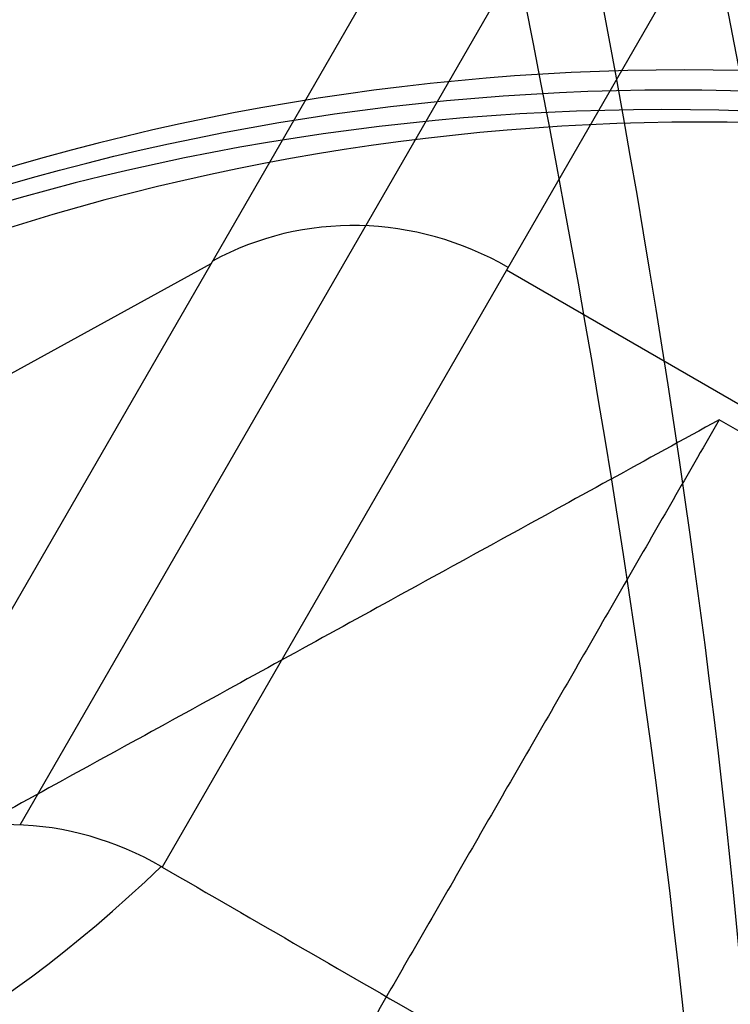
# Model space of a CAD drawing. Header units: millimetres. Extents: x -445 to 449, y -417 to 415.
# Tile 341 of 656: x -155.68 to -150.93, y -255.72 to -249.15. Entities that reach past the tile are written whole.
import ezdxf

# ---------------------------------------------------------------- set-up
doc = ezdxf.new("R2010")
doc.units = ezdxf.units.MM
doc.header["$MEASUREMENT"] = 0
doc.layers.add('Default', color=7, linetype='Continuous', true_color=0x000000)

msp = doc.modelspace()

# ---------------------------------------------------------------- linework, layer by layer
at = {"layer": 'Default', "color": 9, "true_color": 0xbfbfbf}
for p, q in [((-155.6808, -254.5255, -765.2273), (-151.0782, -246.5537, -736.6909)), ((-156.7073, -254.7657, -765.0111), (-152.1024, -246.7897, -736.4598)), ((-150.1265, -246.8316, -736.7668), (-154.7315, -254.8075, -765.3181)), ((-154.4049, -250.7777, -750.7355), (-169.0427, -258.8107, -746.1305)), ((-137.429, -259.4798, -751.0425), (-152.429, -250.8196, -751.0425))]:
    msp.add_line(p, q, dxfattribs=at)
at = {"layer": 'Default', "color": 9, "true_color": 0xbfbfbf, "extrusion": (0.153498, 0.265866, 0.951711)}
msp.add_circle((-2.0626, 65.6944, -789.3572), 16, dxfattribs=at)
at = {"layer": 'Default', "color": 9, "true_color": 0xbfbfbf, "extrusion": (0.839785, 0.468295, -0.274702)}
for centre, radius, start, end in [((-82.5275, -800.1423, -49.7466), 81, 13.441897, 157.669756), ((-82.5275, -800.1423, -48.7466), 80, 10.889447, 157.764801), ((-82.5275, -800.1423, -50.7466), 80, 10.717106, 160.108605), ((-82.5275, -800.1423, -49.7466), 79, 10.84081, 160.367444)]:
    msp.add_arc(centre, radius, start, end, dxfattribs=at)
at = {"layer": 'Default', "color": 9, "true_color": 0xbfbfbf, "extrusion": (0.153498, 0.265866, 0.951711)}
for centre, radius, start, end in [((-2.0626, 65.6944, -788.8572), 16, 180, 360), ((-2.0626, 65.6944, -789.8572), 16, 180, 0), ((-2.0626, 65.6944, -788.3572), 15.5, 180, 0), ((6.5976, 50.6944, -804.786), 2, 270, 330)]:
    msp.add_arc(centre, radius, start, end, dxfattribs=at)
at = {"layer": 'Default', "color": 9, "true_color": 0xbfbfbf}
for points, degree in [([(-175.1133, -207.7802, -928.5813), (-131.7358, -232.8242, -928.5813), (-88.3583, -257.8682, -928.5813)], 2), ([(-88.6928, -259.9492, -916.1898), (-132.9482, -234.3983, -916.1898), (-177.2036, -208.8475, -916.1898)], 2), ([(-176.8961, -208.8407, -916.2281), (-132.6407, -234.3916, -916.2281), (-88.3854, -259.9424, -916.2281)], 2), ([(-89.4708, -263.1313, -929.6312), (-134.2929, -237.2532, -929.6312), (-179.1151, -211.3752, -929.6312)], 2), ([(-93.1827, -265.6984, -926.3726), (-136.5602, -240.6544, -926.3726), (-179.9377, -215.6104, -926.3726)], 2), ([(-152.1024, -246.7897, -736.4598), (-159.4213, -250.8062, -734.1573), (-166.7402, -254.8227, -731.8549)], 2), ([(-151.0058, -251.8186, -735.2318), (-156.8609, -255.0318, -733.3898), (-162.7161, -258.245, -731.5479)], 2), ([(-151.0058, -251.8186, -735.2318), (-153.3282, -255.8411, -749.631), (-155.6506, -259.8636, -764.0302)], 2), ([(-139.0058, -258.7468, -735.2318), (-145.0058, -255.2827, -735.2318), (-151.0058, -251.8186, -735.2318)], 2), ([(-154.7315, -254.8075, -765.3181), (-154.7333, -254.8065, -765.3181), (-154.7351, -254.8054, -765.3181), (-154.7369, -254.8044, -765.318)], 3), ([(-154.7315, -254.8075, -765.3181), (-147.2315, -259.1377, -765.3181), (-139.7315, -263.4678, -765.3181)], 2)]:
    msp.add_open_spline(points, degree=degree, dxfattribs=at)
for points, knots in [([(-177.342, -209.0872, -914.6346), (-176.0173, -216.9259, -905.3272), (-173.1762, -230.8897, -885.6733), (-167.9376, -247.794, -850.3894), (-161.7206, -257.5778, -809.6244), (-157.0502, -257.0054, -779.8556), (-154.7369, -254.8044, -765.318)], [-189.353565, -189.353565, -189.353565, -189.353565, -153.964948, -118.576332, -71.39151, -24.206688, -24.206688, -24.206688, -24.206688]), ([(-155.6506, -259.8636, -764.0302), (-157.8201, -261.9598, -777.708), (-159.9712, -262.3851, -791.4986), (-164.1699, -260.0964, -818.8335), (-166.2214, -257.3759, -832.4035), (-170.1391, -249.0542, -858.7524), (-171.9932, -243.4926, -871.4459), (-175.4494, -229.9869, -895.5306), (-177.0516, -222.0425, -906.9215), (-178.5091, -213.136, -917.515)], [709.935271, 709.935271, 709.935271, 709.935271, 752.393419, 752.393419, 794.836461, 794.836461, 837.156721, 837.156721, 879.495751, 879.495751, 879.495751, 879.495751]), ([(-154.7369, -254.8044, -765.318), (-155.0364, -254.629, -765.3078), (-155.3799, -254.5314, -765.2734), (-156.0649, -254.5169, -765.167), (-156.4064, -254.5999, -765.0949), (-156.702, -254.7628, -765.0127)], [-13.64441, -13.64441, -13.64441, -13.64441, -12.578055, -12.578055, -11.511505, -11.511505, -11.511505, -11.511505])]:
    msp.add_open_spline(points, degree=3, knots=knots, dxfattribs=at)

doc.saveas('drawing.dxf')
